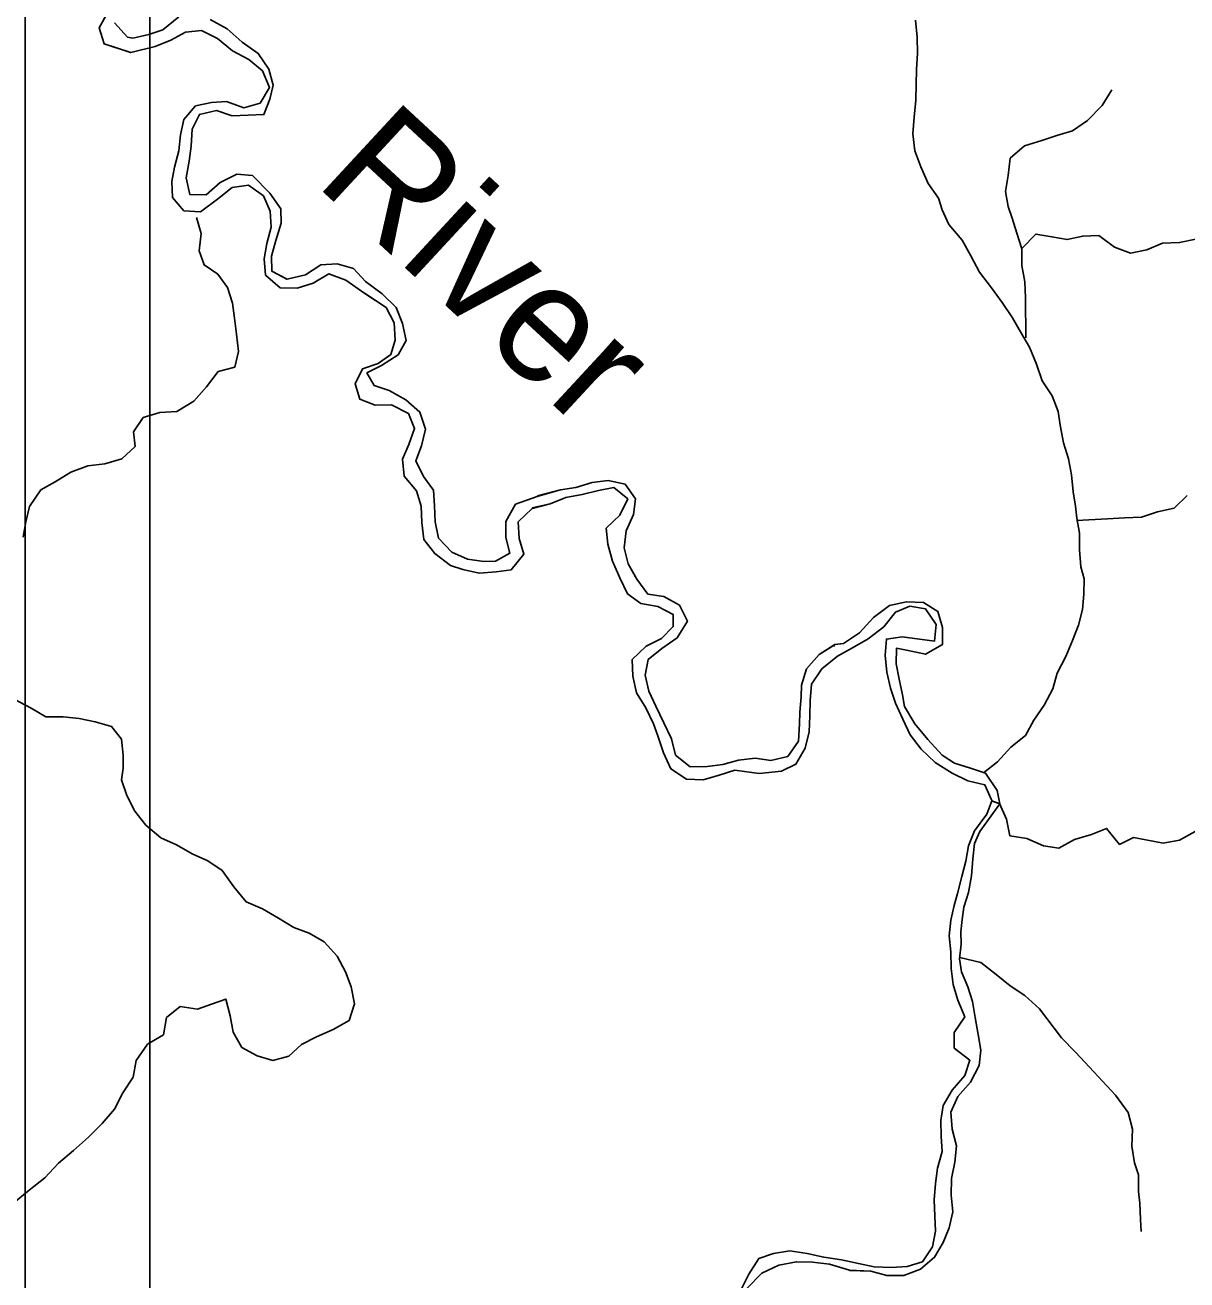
# Model space of a CAD drawing. Extents: x 0 to 34, y 0 to 22.
# Drawn here: x 14.113 to 15.045, y 7.49 to 8.496 of the extents above; entities that cross this region are included whole.
import ezdxf

# ---------------------------------------------------------------- set-up
doc = ezdxf.new("R2010")
doc.units = 0
for name, color, linetype in [('GM_X_Major_River', 7, 'Continuous'), ('GM_X_Major_River_Text', 7, 'Continuous'), ('GM_X_Minor_River', 7, 'Continuous'), ('SH_Data', 7, 'Continuous')]:
    doc.layers.add(name, color=color, linetype=linetype)

msp = doc.modelspace()

# ---------------------------------------------------------------- linework, layer by layer
at = {"layer": 'GM_X_Major_River'}
msp.add_line((14.8892, 7.8733), (14.8953, 7.8713), dxfattribs=at)
for points in [[(14.0953, 8.581), (14.1128, 8.5842), (14.1252, 8.5919), (14.1385, 8.5992), (14.1522, 8.6031), (14.1647, 8.5997), (14.1777, 8.5945), (14.1906, 8.5915), (14.2043, 8.5893), (14.2112, 8.5791), (14.2003, 8.5684), (14.192, 8.5558), (14.1864, 8.5433), (14.1849, 8.5311), (14.1823, 8.5186), (14.1798, 8.506), (14.173, 8.4934), (14.1769, 8.4805), (14.1981, 8.4737)], [(14.0961, 8.5812), (14.1128, 8.5842), (14.1252, 8.5919), (14.1385, 8.5992), (14.1522, 8.6031), (14.1647, 8.5997), (14.1777, 8.5945), (14.1906, 8.5915), (14.2043, 8.5893), (14.2112, 8.5791), (14.2003, 8.5684), (14.192, 8.5558), (14.1864, 8.5433), (14.1849, 8.5311), (14.1823, 8.5186), (14.1798, 8.506), (14.173, 8.4934), (14.1769, 8.4805), (14.1982, 8.4736)], [(14.2368, 8.5022), (14.2239, 8.4918), (14.2126, 8.488), (14.2, 8.4852), (14.1955, 8.486), (14.1851, 8.4973)], [(14.1851, 8.4973), (14.1955, 8.486), (14.2, 8.4852), (14.2126, 8.488), (14.2239, 8.4918), (14.2368, 8.5022)], [(14.1982, 8.4736), (14.2179, 8.4785), (14.2305, 8.4835), (14.2422, 8.49), (14.2551, 8.4913), (14.2677, 8.4849), (14.2799, 8.4751), (14.2929, 8.4679), (14.304, 8.4589), (14.3094, 8.4456), (14.3019, 8.433), (14.289, 8.4292), (14.2749, 8.4344), (14.2631, 8.4336), (14.2502, 8.4308), (14.2407, 8.4198), (14.2382, 8.4076), (14.2367, 8.3947), (14.2334, 8.3817), (14.2312, 8.3703), (14.2316, 8.3574), (14.2408, 8.3468), (14.2541, 8.3458), (14.2678, 8.3561), (14.2795, 8.3653), (14.2928, 8.3673), (14.3046, 8.3586), (14.31, 8.3465), (14.3109, 8.3336), (14.3075, 8.3206), (14.3053, 8.3081), (14.3062, 8.2952), (14.318, 8.285), (14.3317, 8.2847), (14.3446, 8.2886), (14.3571, 8.2962), (14.3708, 8.291), (14.386, 8.2804)], [(14.1982, 8.4737), (14.2179, 8.4785), (14.2305, 8.4835), (14.2422, 8.49), (14.2551, 8.4913), (14.2677, 8.4849), (14.2799, 8.4751), (14.2929, 8.4679), (14.304, 8.4589), (14.3094, 8.4456), (14.3019, 8.433), (14.289, 8.4292), (14.2749, 8.4344), (14.2631, 8.4336), (14.2502, 8.4308), (14.2407, 8.4198), (14.2382, 8.4076), (14.2367, 8.3947), (14.2334, 8.3817), (14.2312, 8.3703), (14.2316, 8.3574), (14.2408, 8.3468), (14.2541, 8.3458), (14.2678, 8.3561), (14.2795, 8.3653), (14.2928, 8.3673), (14.3046, 8.3586), (14.31, 8.3465), (14.3109, 8.3336), (14.3075, 8.3206), (14.3053, 8.3081), (14.3062, 8.2952), (14.318, 8.285), (14.3317, 8.2847), (14.3446, 8.2886), (14.3571, 8.2962), (14.3708, 8.291), (14.386, 8.2804)], [(14.3236, 8.2919), (14.3115, 8.2983), (14.311, 8.3104), (14.3147, 8.323), (14.3188, 8.3367), (14.3187, 8.3484), (14.3099, 8.3609), (14.2958, 8.3749), (14.2832, 8.376), (14.27, 8.3694), (14.2586, 8.3595), (14.2457, 8.3598), (14.2426, 8.3731), (14.2451, 8.3864), (14.2466, 8.3985), (14.2476, 8.4122), (14.2533, 8.424), (14.2669, 8.4271), (14.2795, 8.423), (14.2924, 8.4235), (14.305, 8.4239), (14.3098, 8.4361), (14.3124, 8.4475), (14.3089, 8.4604), (14.3005, 8.4729), (14.2875, 8.482), (14.2756, 8.4925), (14.2619, 8.5)], [(14.2619, 8.5), (14.2756, 8.4925), (14.2875, 8.482), (14.3005, 8.4729), (14.3089, 8.4604), (14.3124, 8.4475), (14.3098, 8.4361), (14.305, 8.4239), (14.2924, 8.4235), (14.2795, 8.423), (14.2669, 8.4271), (14.2533, 8.424), (14.2476, 8.4122), (14.2466, 8.3985), (14.2451, 8.3864), (14.2426, 8.3731), (14.2457, 8.3598), (14.2586, 8.3595), (14.27, 8.3694), (14.2832, 8.376), (14.2958, 8.3749), (14.3099, 8.3609), (14.3187, 8.3484), (14.3188, 8.3367), (14.3147, 8.323), (14.311, 8.3104), (14.3115, 8.2983), (14.3235, 8.2919)], [(14.5242, 8.1176), (14.5069, 8.1114), (14.499, 8.0977), (14.4991, 8.0847), (14.5022, 8.0722), (14.4908, 8.0657), (14.4813, 8.0656), (14.4684, 8.0675), (14.4558, 8.0731), (14.4451, 8.0844), (14.4423, 8.0973), (14.4419, 8.1102), (14.441, 8.1228), (14.433, 8.1337), (14.4268, 8.1462), (14.4313, 8.1584), (14.4347, 8.1717), (14.43, 8.1854), (14.4189, 8.1952), (14.4056, 8.2027), (14.3934, 8.2068), (14.3876, 8.2167), (14.3994, 8.2228), (14.4126, 8.2312), (14.419, 8.2427), (14.4162, 8.2563), (14.4112, 8.2692), (14.3998, 8.2802), (14.3864, 8.29), (14.3768, 8.3005), (14.3639, 8.3043), (14.3506, 8.3034), (14.3385, 8.2954), (14.3236, 8.2919)], [(14.3236, 8.2919), (14.3385, 8.2954), (14.3506, 8.3034), (14.3639, 8.3043), (14.3768, 8.3005), (14.3864, 8.29), (14.3998, 8.2802), (14.4112, 8.2692), (14.4162, 8.2563), (14.419, 8.2427), (14.4126, 8.2312), (14.3994, 8.2228), (14.3876, 8.2167), (14.3934, 8.2068), (14.4056, 8.2027), (14.4189, 8.1952), (14.43, 8.1854), (14.4347, 8.1717), (14.4313, 8.1584), (14.4268, 8.1462), (14.433, 8.1337), (14.441, 8.1228), (14.4419, 8.1102), (14.4423, 8.0973), (14.4451, 8.0844), (14.4558, 8.0731), (14.4684, 8.0675), (14.4813, 8.0656), (14.4908, 8.0657), (14.5022, 8.0722), (14.4991, 8.0847), (14.499, 8.0977), (14.5069, 8.1114), (14.5242, 8.1176)], [(14.3856, 8.2807), (14.4032, 8.2692), (14.4094, 8.257), (14.4103, 8.243), (14.4069, 8.2316), (14.3967, 8.2243), (14.3842, 8.2201), (14.3782, 8.2079), (14.3821, 8.1957), (14.3942, 8.1909), (14.4075, 8.1913), (14.4209, 8.1842), (14.4259, 8.1721), (14.4214, 8.1595), (14.4162, 8.1477), (14.4174, 8.134), (14.4274, 8.1223), (14.4312, 8.1098), (14.4317, 8.0969), (14.4333, 8.0832), (14.4421, 8.0719), (14.4547, 8.0624), (14.4646, 8.0591), (14.4776, 8.0561), (14.4913, 8.0573), (14.5034, 8.0589), (14.5136, 8.0715), (14.5097, 8.084), (14.5089, 8.0973), (14.5203, 8.108)], [(14.386, 8.2804), (14.4032, 8.2692), (14.4094, 8.257), (14.4103, 8.243), (14.4069, 8.2316), (14.3967, 8.2243), (14.3842, 8.2201), (14.3782, 8.2079), (14.3821, 8.1957), (14.3942, 8.1909), (14.4075, 8.1913), (14.4209, 8.1842), (14.4259, 8.1721), (14.4214, 8.1595), (14.4162, 8.1477), (14.4174, 8.134), (14.4274, 8.1223), (14.4312, 8.1098), (14.4317, 8.0969), (14.4333, 8.0832), (14.4421, 8.0719), (14.4547, 8.0624), (14.4646, 8.0591), (14.4776, 8.0561), (14.4913, 8.0573), (14.5034, 8.0589), (14.5136, 8.0715), (14.5097, 8.084), (14.5089, 8.0973), (14.5203, 8.108)], [(14.7631, 7.999), (14.7505, 7.9909), (14.7403, 7.9794), (14.7362, 7.9665), (14.7359, 7.957), (14.7348, 7.9448), (14.7345, 7.9353), (14.7339, 7.9216), (14.7252, 7.9091), (14.7115, 7.9059), (14.699, 7.9078), (14.6857, 7.9062), (14.6732, 7.9027), (14.6606, 7.9011), (14.6469, 7.901), (14.6351, 7.9104), (14.632, 7.9233), (14.6258, 7.9362), (14.6193, 7.9495), (14.6139, 7.9616), (14.6107, 7.9745), (14.6133, 7.987), (14.6243, 7.9958), (14.6364, 8.0043), (14.6447, 8.0176), (14.6385, 8.0305), (14.6259, 8.0376), (14.613, 8.0394), (14.6042, 8.0515), (14.5973, 8.0637), (14.5941, 8.0766), (14.5956, 8.0902), (14.6016, 8.1032), (14.603, 8.1157), (14.5949, 8.1275), (14.5812, 8.1304), (14.5683, 8.1288), (14.5551, 8.125), (14.5429, 8.123), (14.5242, 8.1176)], [(14.5245, 8.1182), (14.5429, 8.123), (14.5551, 8.125), (14.5683, 8.1288), (14.5812, 8.1304), (14.5949, 8.1275), (14.603, 8.1157), (14.6016, 8.1032), (14.5956, 8.0902), (14.5941, 8.0766), (14.5973, 8.0637), (14.6042, 8.0515), (14.613, 8.0394), (14.6259, 8.0376), (14.6385, 8.0305), (14.6447, 8.0176), (14.6364, 8.0043), (14.6243, 7.9958), (14.6133, 7.987), (14.6107, 7.9745), (14.6139, 7.9616), (14.6193, 7.9495), (14.6258, 7.9362), (14.632, 7.9233), (14.6351, 7.9104), (14.6469, 7.901), (14.6606, 7.9011), (14.6732, 7.9027), (14.6857, 7.9062), (14.699, 7.9078), (14.7115, 7.9059), (14.7252, 7.9091), (14.7339, 7.9216), (14.7345, 7.9353), (14.7348, 7.9448), (14.7359, 7.957), (14.7362, 7.9665), (14.7403, 7.9794), (14.7505, 7.9909), (14.763, 7.9989)], [(14.5201, 8.1085), (14.5346, 8.1119), (14.5471, 8.1169), (14.5604, 8.1193), (14.5733, 8.1224), (14.5858, 8.1248), (14.5969, 8.1157), (14.5905, 8.1028), (14.5796, 8.0924), (14.5808, 8.0795), (14.5847, 8.0659), (14.5905, 8.0526), (14.5967, 8.0397), (14.6073, 8.0318), (14.621, 8.0296), (14.6332, 8.0232), (14.6333, 8.0134), (14.6239, 8.0038), (14.6117, 7.9977), (14.6004, 7.9869), (14.6009, 7.9737), (14.604, 7.9604), (14.6113, 7.9483), (14.6175, 7.9354), (14.6209, 7.9259), (14.6256, 7.9123), (14.6314, 7.8994), (14.644, 7.8911), (14.6573, 7.8904), (14.6702, 7.8943), (14.6827, 7.8982), (14.7024, 7.8956)], [(14.5203, 8.108), (14.5346, 8.1119), (14.5471, 8.1169), (14.5604, 8.1193), (14.5733, 8.1224), (14.5858, 8.1248), (14.5969, 8.1157), (14.5905, 8.1028), (14.5796, 8.0924), (14.5808, 8.0795), (14.5847, 8.0659), (14.5905, 8.0526), (14.5967, 8.0397), (14.6073, 8.0318), (14.621, 8.0296), (14.6332, 8.0232), (14.6333, 8.0134), (14.6239, 8.0038), (14.6117, 7.9977), (14.6004, 7.9869), (14.6009, 7.9737), (14.604, 7.9604), (14.6113, 7.9483), (14.6175, 7.9354), (14.6209, 7.9259), (14.6256, 7.9123), (14.6314, 7.8994), (14.644, 7.8911), (14.6573, 7.8904), (14.6702, 7.8943), (14.6827, 7.8982), (14.7024, 7.8956)], [(14.7024, 7.8956), (14.7203, 7.8976), (14.7317, 7.903), (14.7392, 7.916), (14.7425, 7.9289), (14.7428, 7.9418), (14.7431, 7.954), (14.7442, 7.9673), (14.7525, 7.9795), (14.765, 7.9898), (14.7771, 7.9963), (14.7896, 8.0036), (14.8024, 8.0132), (14.8115, 8.025), (14.8232, 8.0297), (14.8358, 8.0275), (14.8442, 8.015), (14.8428, 8.0017), (14.8169, 8.0053), (14.8044, 8.0033), (14.8033, 7.9904), (14.8046, 7.9768), (14.8077, 7.9639), (14.8116, 7.9521), (14.8174, 7.9392), (14.8235, 7.9267), (14.8323, 7.915), (14.8434, 7.9044), (14.8572, 7.8958), (14.8697, 7.8898), (14.8834, 7.8864), (14.8887, 7.8746), (14.8892, 7.8733)], [(14.7629, 7.9989), (14.7698, 7.9999), (14.7827, 8.0084), (14.794, 8.0206), (14.8069, 8.0302), (14.8205, 8.0333), (14.8342, 8.0326), (14.8457, 8.0255), (14.8492, 8.0126), (14.8493, 7.9989), (14.8356, 7.9912), (14.8219, 7.9942), (14.8124, 7.996), (14.8121, 7.9835), (14.8145, 7.9713), (14.8172, 7.9588), (14.8188, 7.9493), (14.8272, 7.9353), (14.8376, 7.9228), (14.8491, 7.9104), (14.859, 7.904), (14.8719, 7.8999), (14.8837, 7.8958), (14.8933, 7.8821), (14.8953, 7.8713)], [(14.8953, 7.8713), (14.8933, 7.8821), (14.8837, 7.8958), (14.8719, 7.8999), (14.859, 7.904), (14.8491, 7.9104), (14.8376, 7.9228), (14.8272, 7.9353), (14.8188, 7.9493), (14.8172, 7.9588), (14.8145, 7.9713), (14.8121, 7.9835), (14.8124, 7.996), (14.8219, 7.9942), (14.8356, 7.9912), (14.8493, 7.9989), (14.8492, 8.0126), (14.8457, 8.0255), (14.8342, 8.0326), (14.8205, 8.0333), (14.8069, 8.0302), (14.794, 8.0206), (14.7827, 8.0084), (14.7698, 7.9999), (14.7631, 7.999)], [(14.7625, 7.9975), (14.7627, 7.9977)]]:
    msp.add_lwpolyline(points, dxfattribs=at)
at = {"layer": 'GM_X_Minor_River'}
msp.add_line((14.8952, 7.8712), (14.8889, 7.8736), dxfattribs=at)
for points in [[(14.8278, 8.4997), (14.8291, 8.486), (14.8292, 8.4731), (14.8286, 8.4601), (14.8283, 8.448), (14.828, 8.4354), (14.8266, 8.4217), (14.8256, 8.4084), (14.8272, 8.3948), (14.8319, 8.3819), (14.8377, 8.3686), (14.8462, 8.3569), (14.849, 8.3474), (14.8544, 8.3357), (14.8651, 8.3232), (14.8721, 8.3107), (14.879, 8.2975), (14.8887, 8.285), (14.8971, 8.2733), (14.9056, 8.2608), (14.9118, 8.2498), (14.9191, 8.2374), (14.9246, 8.2237), (14.9292, 8.2104), (14.9373, 8.1983), (14.942, 8.1858), (14.9436, 8.1748), (14.9464, 8.1608), (14.9503, 8.1479), (14.9527, 8.135), (14.954, 8.1213), (14.956, 8.1099), (14.9572, 8.1004), (14.9592, 8.0883), (14.9593, 8.075), (14.9602, 8.0613), (14.9629, 8.0518), (14.9627, 8.0393), (14.9616, 8.0271), (14.9583, 8.0145), (14.9535, 8.0023), (14.9483, 7.9894), (14.9412, 7.976)], [(14.9129, 8.3162), (14.909, 8.3287), (14.9051, 8.3409), (14.9019, 8.3503), (14.8999, 8.3621), (14.9021, 8.3751), (14.9035, 8.3888), (14.9152, 8.3988), (14.9289, 8.4031), (14.941, 8.407), (14.9536, 8.4109), (14.9657, 8.419), (14.9774, 8.4312), (14.9852, 8.4438)], [(14.251, 8.3413), (14.2546, 8.3284), (14.2532, 8.3147), (14.2571, 8.3033), (14.2681, 8.2958), (14.2758, 8.2852), (14.2798, 8.2727), (14.2814, 8.2606), (14.283, 8.2477), (14.2847, 8.234), (14.2817, 8.2214), (14.2684, 8.2179), (14.2591, 8.2057), (14.2489, 8.1942), (14.2353, 8.1857), (14.2216, 8.1849), (14.2083, 8.181), (14.2004, 8.1695), (14.2017, 8.1577), (14.1911, 8.1478), (14.1775, 8.1438), (14.1638, 8.1422), (14.1502, 8.1372), (14.1377, 8.1295), (14.126, 8.1229), (14.117, 8.1096), (14.114, 8.0974), (14.1118, 8.0852)], [(14.9162, 8.245), (14.9158, 8.277), (14.9154, 8.2899), (14.913, 8.3029), (14.9129, 8.3166), (14.9242, 8.3281), (14.9371, 8.3259), (14.9493, 8.3237), (14.9618, 8.3264), (14.9748, 8.3269), (14.9874, 8.3175), (15, 8.3127), (15.0133, 8.3154), (15.0258, 8.3208), (15.0395, 8.3213), (15.0524, 8.3241)], [(14.9567, 8.0984), (14.9816, 8.0998), (14.9952, 8.1006), (15.0089, 8.1011), (15.0218, 8.1054), (15.0351, 8.1082), (15.0457, 8.1185)], [(14.9412, 7.976), (14.9379, 7.9635), (14.9308, 7.9505), (14.9225, 7.9383), (14.9158, 7.926), (14.9041, 7.9168), (14.8935, 7.905), (14.8822, 7.8961)], [(14.1046, 7.9551), (14.1184, 7.948), (14.1302, 7.9409), (14.1439, 7.941), (14.1568, 7.9396), (14.1698, 7.937), (14.1828, 7.9333), (14.1908, 7.9231), (14.1921, 7.9102), (14.1922, 7.8999), (14.1907, 7.8904), (14.195, 7.8779), (14.2016, 7.8654), (14.2104, 7.8541), (14.2223, 7.8439), (14.2349, 7.8383), (14.2475, 7.8312), (14.2601, 7.8256), (14.2716, 7.8177), (14.2808, 7.8048), (14.2908, 7.7928), (14.3038, 7.7872), (14.3168, 7.7797), (14.329, 7.7721), (14.3412, 7.7677), (14.3534, 7.7606), (14.3638, 7.7492), (14.3704, 7.7367), (14.375, 7.7246), (14.3778, 7.7109), (14.3734, 7.6976), (14.3605, 7.6903), (14.3473, 7.6845), (14.3352, 7.6783), (14.325, 7.6691), (14.3121, 7.6656), (14.2995, 7.6693), (14.2873, 7.676), (14.2803, 7.6881), (14.2779, 7.7014), (14.2744, 7.7147), (14.263, 7.7108), (14.2517, 7.7066), (14.2379, 7.7087), (14.227, 7.6999), (14.2245, 7.6862), (14.2116, 7.6785), (14.2026, 7.6655), (14.2001, 7.6522), (14.1918, 7.6396), (14.1851, 7.6266), (14.1753, 7.6151), (14.1644, 7.604), (14.1523, 7.5933), (14.1402, 7.5833), (14.1293, 7.5714), (14.1168, 7.5615), (14.1032, 7.5503)], [(14.8889, 7.8736), (14.8848, 7.8631), (14.875, 7.8497), (14.8702, 7.8375), (14.868, 7.8253), (14.8647, 7.8131), (14.8614, 7.7994), (14.8588, 7.7899), (14.8559, 7.7781), (14.8548, 7.7655), (14.8561, 7.7526), (14.8562, 7.7393), (14.8578, 7.7264), (14.8617, 7.7139), (14.8672, 7.7006), (14.8586, 7.688), (14.8587, 7.6755), (14.8713, 7.6657), (14.8672, 7.6535), (14.8571, 7.6417), (14.8499, 7.6294), (14.8481, 7.6173), (14.8483, 7.6047), (14.8491, 7.5926), (14.8454, 7.5792), (14.8436, 7.567), (14.8426, 7.5537), (14.8431, 7.5408), (14.8436, 7.5287), (14.8414, 7.5161), (14.8332, 7.5042), (14.821, 7.5004), (14.8081, 7.4995), (14.7944, 7.5001), (14.7819, 7.5027), (14.7682, 7.5056), (14.7541, 7.5078), (14.7407, 7.5108), (14.727, 7.5129), (14.7137, 7.5109), (14.702, 7.5067), (14.6941, 7.4941), (14.687, 7.4803)], [(14.7748, 7.4973), (14.7918, 7.4967), (14.8048, 7.493), (14.8184, 7.4931), (14.8317, 7.4982), (14.843, 7.5077), (14.8498, 7.5196), (14.8546, 7.5314), (14.8575, 7.5443), (14.8563, 7.5576), (14.8565, 7.5709), (14.8591, 7.5839), (14.8605, 7.5972), (14.857, 7.6105), (14.8561, 7.6242), (14.8617, 7.6367), (14.8718, 7.6482), (14.8786, 7.6616), (14.88, 7.6738), (14.878, 7.6863), (14.8756, 7.6999), (14.8735, 7.7129), (14.8696, 7.7246), (14.8646, 7.7367), (14.863, 7.747), (14.8644, 7.7588), (14.8639, 7.7687), (14.865, 7.7786), (14.8664, 7.7884), (14.8701, 7.8003), (14.8727, 7.8136), (14.8737, 7.8273), (14.8751, 7.8394), (14.8792, 7.849), (14.8952, 7.8712)], [(14.7748, 7.4971), (14.7918, 7.4967), (14.8048, 7.493), (14.8184, 7.4931), (14.8317, 7.4982), (14.843, 7.5077), (14.8498, 7.5196), (14.8546, 7.5314), (14.8575, 7.5443), (14.8563, 7.5576), (14.8565, 7.5709), (14.8591, 7.5839), (14.8605, 7.5972), (14.857, 7.6105), (14.8561, 7.6242), (14.8617, 7.6367), (14.8718, 7.6482), (14.8786, 7.6616), (14.88, 7.6738), (14.878, 7.6863), (14.8756, 7.6999), (14.8735, 7.7129), (14.8696, 7.7246), (14.8646, 7.7367), (14.863, 7.747), (14.8644, 7.7588), (14.8639, 7.7687), (14.865, 7.7786), (14.8664, 7.7884), (14.8701, 7.8003), (14.8727, 7.8136), (14.8737, 7.8273), (14.8751, 7.8394), (14.8792, 7.849), (14.8952, 7.8712)], [(14.8951, 7.8715), (14.9006, 7.859), (14.9033, 7.8457), (14.9171, 7.8435), (14.9304, 7.8375), (14.9426, 7.8357), (14.9551, 7.8427), (14.9688, 7.8466), (14.9809, 7.8516), (14.9913, 7.8388), (15.0026, 7.8442), (15.0125, 7.8423), (15.0262, 7.8398), (15.0395, 7.8422), (15.052, 7.8491)], [(14.8632, 7.748), (14.8801, 7.7442), (14.8925, 7.7345), (14.9037, 7.7255), (14.9154, 7.7177), (14.927, 7.7069), (14.9449, 7.6837), (14.9561, 7.6721), (14.9673, 7.6601), (14.9882, 7.6376), (14.9982, 7.6238), (15.0018, 7.6104), (15.0012, 7.5967), (15.0032, 7.5834), (15.0065, 7.5738), (15.0066, 7.5605), (15.0076, 7.551), (15.0081, 7.5381), (15.0087, 7.5285)], [(14.7146, 7.3025), (14.704, 7.3197), (14.6921, 7.3298), (14.681, 7.3415), (14.676, 7.3548), (14.6751, 7.3677), (14.6753, 7.3814), (14.676, 7.3936), (14.677, 7.4069), (14.6784, 7.4194), (14.6783, 7.4331), (14.6809, 7.4453), (14.683, 7.4575), (14.6867, 7.4708), (14.6923, 7.4826), (14.7044, 7.4949), (14.718, 7.5015), (14.7321, 7.5042), (14.745, 7.5039), (14.7587, 7.5022), (14.7748, 7.4973)]]:
    msp.add_lwpolyline(points, dxfattribs=at)
at = {"layer": 'SH_Data'}
for p, q in [((14.2135, 10.5647), (14.2135, 3.5647)), ((14.1135, 10.4647), (14.1135, 3.6647))]:
    msp.add_line(p, q, dxfattribs=at)

# ---------------------------------------------------------------- texts
at = {"layer": 'GM_X_Major_River_Text'}
msp.add_text('River', height=0.09473, rotation=317.1932, dxfattribs=at).set_placement((14.3447, 8.369))

doc.saveas('drawing.dxf')
